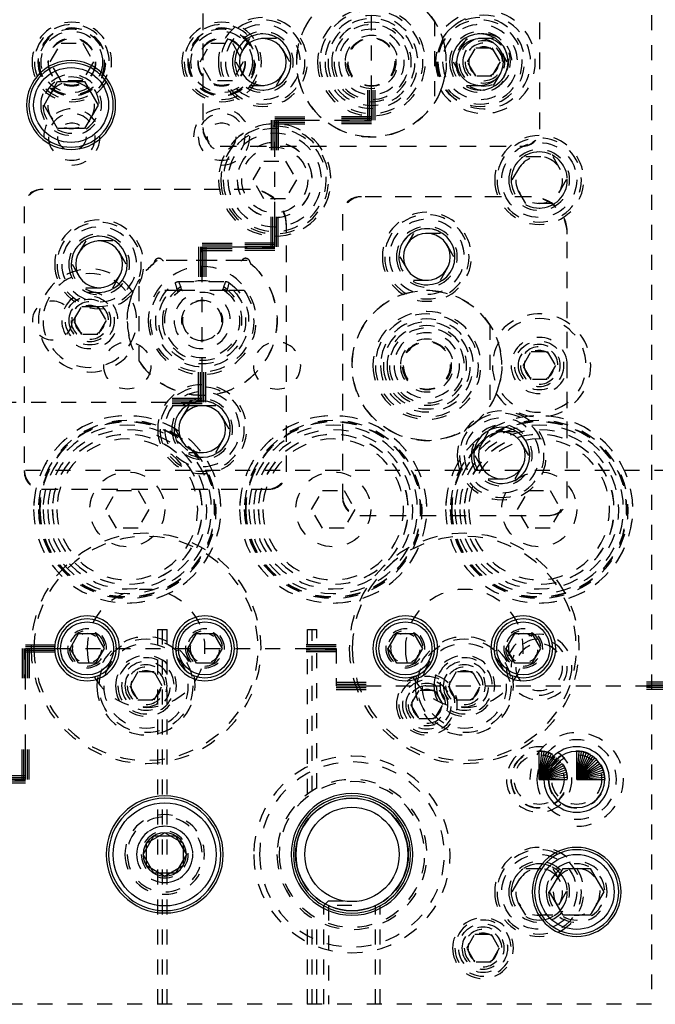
# Model space of a CAD drawing. Header units: inches. Extents: x 3 to 289, y 4 to 291.
# Tile 630 of 634: x 252 to 256.25, y 165.38 to 171.95. Entities that reach past the tile are written whole.
import ezdxf

# ---------------------------------------------------------------- set-up
doc = ezdxf.new("R2010")
doc.units = ezdxf.units.IN
doc.header["$LTSCALE"] = 0.5
doc.header["$MEASUREMENT"] = 0
doc.linetypes.add('DIVIDE', pattern=[0.393701, 0.19685, -0.098425, 0, -0.098425])
doc.linetypes.add('HIDDEN', pattern=[0.225, 0.15, -0.075])
doc.layers.add('MFB', color=7, linetype='Continuous')

# ---------------------------------------------------------------- blocks, each defined once
blk = doc.blocks.new('ArrowheadSection')
at = {"color": 0}
for p, q in [((0, 1), (-1, 1)), ((0, 0.5), (-1, 0.5)), ((0, 0), (-1, 0)), ((0, -0.5), (-1, -0.5)), ((0, -1), (-1, -1))]:
    blk.add_line(p, q, dxfattribs=at)

msp = doc.modelspace()

# ---------------------------------------------------------------- linework, layer by layer
at = {"layer": 'MFB', "color": 254, "linetype": 'HIDDEN'}
for p, q in [((256.221, 176.3821), (256.221, 165.3821)), ((255.476, 171.2221), (255.476, 172.1171)), ((255.476, 171.2321), (255.476, 172.1071)), ((253.226, 171.9921), (253.226, 171.2221)), ((253.226, 171.9821), (253.226, 171.2321)), ((254.771, 171.9409), (254.771, 171.3983)), ((252.2067, 171.6696), (252.2788, 171.7946)), ((252.2788, 171.7946), (252.4232, 171.7946)), ((252.4232, 171.7946), (252.4953, 171.6696)), ((253.2067, 171.6696), (253.2788, 171.7946)), ((253.2788, 171.7946), (253.4232, 171.7946)), ((253.4232, 171.7946), (253.4953, 171.6696)), ((253.5358, 171.8259), (253.4456, 171.6696)), ((253.7162, 171.8259), (253.5358, 171.8259)), ((253.8064, 171.6696), (253.7162, 171.8259)), ((254.9858, 171.8259), (254.8956, 171.6696)), ((255.1662, 171.8259), (254.9858, 171.8259)), ((255.2564, 171.6696), (255.1662, 171.8259)), ((254.9927, 171.6696), (255.0469, 171.7634)), ((255.0469, 171.7634), (255.1551, 171.7634)), ((255.1551, 171.7634), (255.2093, 171.6696)), ((252.2788, 171.5446), (252.2067, 171.6696)), ((252.4953, 171.6696), (252.4232, 171.5446)), ((253.2788, 171.5446), (253.2067, 171.6696)), ((253.4953, 171.6696), (253.4232, 171.5446)), ((253.4456, 171.6696), (253.5358, 171.5134)), ((253.7162, 171.5134), (253.8064, 171.6696)), ((254.8956, 171.6696), (254.9858, 171.5134)), ((255.0469, 171.5759), (254.9927, 171.6696)), ((255.2093, 171.6696), (255.1551, 171.5759)), ((255.1662, 171.5134), (255.2564, 171.6696)), ((252.4232, 171.5446), (252.2788, 171.5446)), ((253.4232, 171.5446), (253.2788, 171.5446)), ((255.1551, 171.5759), (255.0469, 171.5759)), ((253.5358, 171.5134), (253.7162, 171.5134)), ((254.9858, 171.5134), (255.1662, 171.5134)), ((253.341, 171.1071), (255.361, 171.1071)), ((253.351, 171.1071), (255.351, 171.1071)), ((253.5609, 170.8821), (253.6331, 171.0071)), ((253.6331, 171.0071), (253.7774, 171.0071)), ((253.7774, 171.0071), (253.8496, 170.8821)), ((255.2906, 170.8821), (255.3808, 171.0384)), ((255.3808, 171.0384), (255.5612, 171.0384)), ((255.5612, 171.0384), (255.6514, 170.8821)), ((253.6331, 170.7571), (253.5609, 170.8821)), ((253.8496, 170.8821), (253.7774, 170.7571)), ((255.3808, 170.7259), (255.2906, 170.8821)), ((255.6514, 170.8821), (255.5612, 170.7259)), ((253.5435, 170.8196), (252.1485, 170.8196)), ((253.5335, 170.8196), (252.1585, 170.8196)), ((253.7774, 170.7571), (253.6331, 170.7571)), ((255.4185, 170.7696), (254.2735, 170.7696)), ((255.4085, 170.7696), (254.2835, 170.7696)), ((252.0335, 170.7046), (252.0335, 168.9346)), ((252.0335, 170.6946), (252.0335, 168.9446)), ((255.5612, 170.7259), (255.3808, 170.7259)), ((254.1585, 170.6546), (254.1585, 168.7596)), ((254.1585, 170.6446), (254.1585, 168.7696)), ((253.7835, 168.9346), (253.7835, 170.5796)), ((253.7835, 168.9446), (253.7835, 170.5696)), ((254.6308, 170.5259), (254.5406, 170.3696)), ((254.8112, 170.5259), (254.6308, 170.5259)), ((254.9014, 170.3696), (254.8112, 170.5259)), ((255.6585, 168.7596), (255.6585, 170.5296)), ((255.6585, 168.7696), (255.6585, 170.5196)), ((252.4433, 170.4759), (252.3531, 170.3196)), ((252.6237, 170.4759), (252.4433, 170.4759)), ((252.7139, 170.3196), (252.6237, 170.4759)), ((254.5406, 170.3696), (254.6308, 170.2134)), ((254.8112, 170.2134), (254.9014, 170.3696)), ((252.3531, 170.3196), (252.4433, 170.1634)), ((252.6237, 170.1634), (252.7139, 170.3196)), ((253.521, 170.3446), (252.921, 170.3446)), ((253.4798, 170.3446), (252.9622, 170.3446)), ((252.4433, 170.1634), (252.6237, 170.1634)), ((252.801, 169.6733), (252.801, 170.2159)), ((253.04, 170.1963), (253.0431, 170.1983)), ((253.0431, 170.1983), (253.0463, 170.2001)), ((253.0463, 170.2001), (253.0486, 170.2011)), ((253.0486, 170.2011), (253.0509, 170.2021)), ((253.0509, 170.2021), (253.0533, 170.2028)), ((253.0533, 170.2028), (253.0564, 170.2036)), ((253.0564, 170.2036), (253.0594, 170.2042)), ((253.0594, 170.2042), (253.0626, 170.2045)), ((253.0626, 170.2045), (253.0658, 170.2046)), ((253.0658, 170.2046), (253.3762, 170.2046)), ((253.3762, 170.2046), (253.3798, 170.2045)), ((253.3798, 170.2045), (253.3835, 170.204)), ((253.3835, 170.204), (253.386, 170.2035)), ((253.386, 170.2035), (253.3884, 170.2029)), ((253.3884, 170.2029), (253.3908, 170.2021)), ((253.3908, 170.2021), (253.3937, 170.201)), ((253.3937, 170.201), (253.3965, 170.1997)), ((253.3965, 170.1997), (253.3993, 170.1981)), ((253.3993, 170.1981), (253.402, 170.1963)), ((254.6308, 170.2134), (254.8112, 170.2134)), ((253.071, 170.1446), (252.9411, 170.1446)), ((253.0576, 170.1373), (253.057, 170.136)), ((253.0582, 170.1387), (253.0576, 170.1373)), ((253.0589, 170.14), (253.0582, 170.1387)), ((253.0597, 170.1412), (253.0589, 170.14)), ((253.0606, 170.1423), (253.0597, 170.1412)), ((253.0616, 170.1434), (253.0606, 170.1423)), ((253.0626, 170.1445), (253.0616, 170.1434)), ((253.0638, 170.1454), (253.0626, 170.1445)), ((253.065, 170.1463), (253.0638, 170.1454)), ((253.0663, 170.1471), (253.065, 170.1463)), ((253.0676, 170.1478), (253.0663, 170.1471)), ((253.069, 170.1484), (253.0676, 170.1478)), ((253.0705, 170.1488), (253.069, 170.1484)), ((253.072, 170.1492), (253.0705, 170.1488)), ((253.371, 170.1446), (253.071, 170.1446)), ((253.0735, 170.1495), (253.072, 170.1492)), ((253.0748, 170.1496), (253.0735, 170.1495)), ((253.0761, 170.1496), (253.0748, 170.1496)), ((253.0774, 170.1496), (253.0761, 170.1496)), ((253.0787, 170.1494), (253.0774, 170.1496)), ((253.0799, 170.1492), (253.0787, 170.1494)), ((253.0814, 170.1489), (253.0799, 170.1492)), ((253.0829, 170.1484), (253.0814, 170.1489)), ((253.0843, 170.1478), (253.0829, 170.1484)), ((253.0856, 170.1472), (253.0843, 170.1478)), ((253.3576, 170.1478), (253.3564, 170.1472)), ((253.3589, 170.1483), (253.3576, 170.1478)), ((253.3602, 170.1488), (253.3589, 170.1483)), ((253.3616, 170.1491), (253.3602, 170.1488)), ((253.3631, 170.1494), (253.3616, 170.1491)), ((253.3645, 170.1496), (253.3631, 170.1494)), ((253.366, 170.1496), (253.3645, 170.1496)), ((253.3675, 170.1496), (253.366, 170.1496)), ((253.369, 170.1494), (253.3675, 170.1496)), ((253.3705, 170.1491), (253.369, 170.1494)), ((253.372, 170.1487), (253.3705, 170.1491)), ((253.5009, 170.1446), (253.371, 170.1446)), ((253.3734, 170.1482), (253.372, 170.1487)), ((253.3749, 170.1475), (253.3734, 170.1482)), ((253.3762, 170.1468), (253.3749, 170.1475)), ((253.3775, 170.1459), (253.3762, 170.1468)), ((253.3786, 170.1452), (253.3775, 170.1459)), ((253.3796, 170.1443), (253.3786, 170.1452)), ((253.3805, 170.1434), (253.3796, 170.1443)), ((253.3814, 170.1424), (253.3805, 170.1434)), ((253.3822, 170.1414), (253.3814, 170.1424)), ((253.383, 170.1401), (253.3822, 170.1414)), ((253.3838, 170.1388), (253.383, 170.1401)), ((253.3844, 170.1374), (253.3838, 170.1388)), ((253.385, 170.136), (253.3844, 170.1374)), ((252.3627, 169.9446), (252.4169, 170.0384)), ((252.4169, 170.0384), (252.5251, 170.0384)), ((252.5251, 170.0384), (252.5793, 169.9446)), ((252.4169, 169.8509), (252.3627, 169.9446)), ((252.5793, 169.9446), (252.5251, 169.8509)), ((255.141, 169.9159), (255.141, 169.3733)), ((252.5251, 169.8509), (252.4169, 169.8509)), ((255.3627, 169.6446), (255.4169, 169.7384)), ((255.4169, 169.7384), (255.5251, 169.7384)), ((255.5251, 169.7384), (255.5793, 169.6446)), ((255.4169, 169.5509), (255.3627, 169.6446)), ((255.5793, 169.6446), (255.5251, 169.5509)), ((255.5251, 169.5509), (255.4169, 169.5509)), ((253.1308, 169.3759), (253.0406, 169.2196)), ((253.3112, 169.3759), (253.1308, 169.3759)), ((253.4014, 169.2196), (253.3112, 169.3759)), ((253.0406, 169.2196), (253.1308, 169.0634)), ((253.3112, 169.0634), (253.4014, 169.2196)), ((255.1308, 169.2009), (255.0406, 169.0446)), ((255.3112, 169.2009), (255.1308, 169.2009)), ((255.4014, 169.0446), (255.3112, 169.2009)), ((253.1308, 169.0634), (253.3112, 169.0634)), ((255.0406, 169.0446), (255.1308, 168.8884)), ((255.3112, 168.8884), (255.4014, 169.0446)), ((257.7412, 168.9446), (250.521, 168.9446)), ((255.1308, 168.8884), (255.3112, 168.8884)), ((252.1485, 168.8196), (253.6685, 168.8196)), ((252.1585, 168.8196), (253.6585, 168.8196)), ((252.5767, 168.6846), (252.6488, 168.8096)), ((252.6488, 168.8096), (252.7932, 168.8096)), ((252.7932, 168.8096), (252.8653, 168.6846)), ((253.9517, 168.6846), (254.0238, 168.8096)), ((254.0238, 168.8096), (254.1682, 168.8096)), ((254.1682, 168.8096), (254.2403, 168.6846)), ((255.3267, 168.6846), (255.3988, 168.8096)), ((255.3988, 168.8096), (255.5432, 168.8096)), ((255.5432, 168.8096), (255.6153, 168.6846)), ((252.6488, 168.5596), (252.5767, 168.6846)), ((252.8653, 168.6846), (252.7932, 168.5596)), ((254.0238, 168.5596), (253.9517, 168.6846)), ((254.2403, 168.6846), (254.1682, 168.5596)), ((254.2735, 168.6446), (255.5435, 168.6446)), ((254.2835, 168.6446), (255.5335, 168.6446)), ((255.3988, 168.5596), (255.3267, 168.6846)), ((255.6153, 168.6846), (255.5432, 168.5596)), ((252.7932, 168.5596), (252.6488, 168.5596)), ((254.1682, 168.5596), (254.0238, 168.5596)), ((255.5432, 168.5596), (255.3988, 168.5596)), ((252.9245, 167.8821), (252.987, 167.8821)), ((252.9245, 165.3821), (252.9245, 167.8821)), ((252.9557, 165.3821), (252.9557, 167.8821)), ((252.987, 165.3821), (252.987, 167.8821)), ((253.9245, 167.8821), (253.987, 167.8821)), ((253.9245, 166.7857), (253.9245, 167.8821)), ((253.9557, 166.8069), (253.9557, 167.8821)), ((253.987, 166.8249), (253.987, 167.8821)), ((252.7919, 167.6009), (252.7377, 167.5071)), ((252.9001, 167.6009), (252.7919, 167.6009)), ((252.9543, 167.5071), (252.9001, 167.6009)), ((254.9169, 167.6009), (254.8627, 167.5071)), ((255.0251, 167.6009), (254.9169, 167.6009)), ((255.0793, 167.5071), (255.0251, 167.6009)), ((252.7377, 167.5071), (252.7919, 167.4134)), ((252.9001, 167.4134), (252.9543, 167.5071)), ((254.6669, 167.4759), (254.6127, 167.3821)), ((254.7751, 167.4759), (254.6669, 167.4759)), ((254.8293, 167.3821), (254.7751, 167.4759)), ((254.8627, 167.5071), (254.9169, 167.4134)), ((255.0251, 167.4134), (255.0793, 167.5071)), ((252.7919, 167.4134), (252.9001, 167.4134)), ((254.9169, 167.4134), (255.0251, 167.4134)), ((254.6127, 167.3821), (254.6669, 167.2884)), ((254.7751, 167.2884), (254.8293, 167.3821)), ((254.6669, 167.2884), (254.7751, 167.2884)), ((255.2906, 166.1321), (255.3808, 166.2884)), ((255.3808, 166.2884), (255.5612, 166.2884)), ((255.5612, 166.2884), (255.6514, 166.1321)), ((255.3808, 165.9759), (255.2906, 166.1321)), ((255.6514, 166.1321), (255.5612, 165.9759)), ((254.0647, 166.0725), (254.0335, 166.0412)), ((254.0335, 165.3821), (254.0335, 166.0412)), ((254.221, 166.0412), (254.0335, 166.0412)), ((254.0647, 166.0725), (254.221, 166.0725)), ((254.0647, 166.0412), (254.0647, 165.3821)), ((254.3772, 165.3821), (254.3772, 166.0412)), ((254.4085, 165.3821), (254.4085, 166.0412)), ((253.9245, 165.3821), (253.9245, 165.9785)), ((253.9557, 165.3821), (253.9557, 165.9573)), ((255.5612, 165.9759), (255.3808, 165.9759)), ((253.987, 165.3821), (253.987, 165.9393)), ((254.9877, 165.7571), (255.0419, 165.8509)), ((255.0419, 165.8509), (255.1501, 165.8509)), ((255.1501, 165.8509), (255.2043, 165.7571)), ((255.0419, 165.6634), (254.9877, 165.7571)), ((255.2043, 165.7571), (255.1501, 165.6634)), ((255.1501, 165.6634), (255.0419, 165.6634)), ((256.221, 165.3821), (246.721, 165.3821))]:
    msp.add_line(p, q, dxfattribs=at)
at = {"layer": 'MFB', "color": 100, "linetype": 'DIVIDE'}
for p, q in [((254.351, 171.2803), (254.351, 172.3536)), ((253.7052, 170.4367), (253.7052, 171.2803)), ((253.7052, 171.2803), (254.351, 171.2803)), ((253.221, 169.4003), (253.221, 170.4367)), ((253.221, 170.4367), (253.7052, 170.4367)), ((250.0802, 169.4003), (253.221, 169.4003)), ((252.0424, 166.8821), (252.0424, 167.7571)), ((252.0424, 167.7571), (254.1148, 167.7571)), ((254.1148, 167.7571), (254.1148, 167.5071)), ((254.1148, 167.5071), (256.3873, 167.5071)), ((251.1702, 166.8821), (252.0424, 166.8821))]:
    msp.add_line(p, q, dxfattribs=at)
at = {"layer": 'MFB', "color": 132, "linetype": 'Continuous'}
for p, q in [((252.1656, 171.3821), (252.2558, 171.5384)), ((252.2558, 171.5384), (252.4362, 171.5384)), ((252.4362, 171.5384), (252.5264, 171.3821)), ((252.2558, 171.2259), (252.1656, 171.3821)), ((252.5264, 171.3821), (252.4362, 171.2259)), ((252.4362, 171.2259), (252.2558, 171.2259)), ((252.3386, 167.7571), (252.3955, 167.8555)), ((252.3955, 167.8555), (252.5091, 167.8555)), ((252.5091, 167.8555), (252.566, 167.7571)), ((253.126, 167.7571), (253.1829, 167.8555)), ((253.1829, 167.8555), (253.2965, 167.8555)), ((253.2965, 167.8555), (253.3534, 167.7571)), ((254.4636, 167.7571), (254.5205, 167.8555)), ((254.5205, 167.8555), (254.6341, 167.8555)), ((254.6341, 167.8555), (254.691, 167.7571)), ((255.251, 167.7571), (255.3079, 167.8555)), ((255.3079, 167.8555), (255.4215, 167.8555)), ((255.4215, 167.8555), (255.4784, 167.7571)), ((252.3955, 167.6587), (252.3386, 167.7571)), ((252.566, 167.7571), (252.5091, 167.6587)), ((253.1829, 167.6587), (253.126, 167.7571)), ((253.3534, 167.7571), (253.2965, 167.6587)), ((254.5205, 167.6587), (254.4636, 167.7571)), ((254.691, 167.7571), (254.6341, 167.6587)), ((255.3079, 167.6587), (255.251, 167.7571)), ((255.4784, 167.7571), (255.4215, 167.6587)), ((252.5091, 167.6587), (252.3955, 167.6587)), ((253.2965, 167.6587), (253.1829, 167.6587)), ((254.6341, 167.6587), (254.5205, 167.6587)), ((255.4215, 167.6587), (255.3079, 167.6587)), ((255.5406, 166.1321), (255.6308, 166.2884)), ((255.6308, 166.2884), (255.8112, 166.2884)), ((255.8112, 166.2884), (255.9014, 166.1321)), ((255.6308, 165.9759), (255.5406, 166.1321)), ((255.9014, 166.1321), (255.8112, 165.9759)), ((255.8112, 165.9759), (255.6308, 165.9759))]:
    msp.add_line(p, q, dxfattribs=at)
at = {"layer": 'MFB', "color": 100, "linetype": 'Continuous'}
for p, q in [((255.471, 166.8821), (255.471, 167.0696)), ((255.471, 166.8821), (255.4873, 167.0689)), ((255.471, 166.8821), (255.5036, 167.0668)), ((255.471, 166.8821), (255.5195, 167.0632)), ((255.721, 166.8821), (255.721, 167.0696)), ((255.721, 166.8821), (255.7373, 167.0689)), ((255.721, 166.8821), (255.7536, 167.0668)), ((255.721, 166.8821), (255.7695, 167.0632)), ((255.471, 166.8821), (255.5351, 167.0583)), ((255.471, 166.8821), (255.5502, 167.052)), ((255.471, 166.8821), (255.5647, 167.0445)), ((255.471, 166.8821), (255.5785, 167.0357)), ((255.471, 166.8821), (255.5915, 167.0257)), ((255.471, 166.8821), (255.6036, 167.0147)), ((255.471, 166.8821), (255.6146, 167.0026)), ((255.721, 166.8821), (255.7851, 167.0583)), ((255.721, 166.8821), (255.8002, 167.052)), ((255.721, 166.8821), (255.8147, 167.0445)), ((255.721, 166.8821), (255.8285, 167.0357)), ((255.721, 166.8821), (255.8415, 167.0257)), ((255.721, 166.8821), (255.8536, 167.0147)), ((255.721, 166.8821), (255.8646, 167.0026)), ((255.471, 166.8821), (255.6246, 166.9897)), ((255.471, 166.8821), (255.6334, 166.9759)), ((255.471, 166.8821), (255.6409, 166.9614)), ((255.471, 166.8821), (255.6472, 166.9462)), ((255.721, 166.8821), (255.8746, 166.9897)), ((255.721, 166.8821), (255.8834, 166.9759)), ((255.721, 166.8821), (255.8909, 166.9614)), ((255.721, 166.8821), (255.8972, 166.9462)), ((255.471, 166.8821), (255.6521, 166.9306)), ((255.471, 166.8821), (255.6557, 166.9147)), ((255.471, 166.8821), (255.6578, 166.8985)), ((255.471, 166.8821), (255.6585, 166.8821)), ((255.721, 166.8821), (255.9021, 166.9306)), ((255.721, 166.8821), (255.9057, 166.9147)), ((255.721, 166.8821), (255.9078, 166.8985)), ((255.721, 166.8821), (255.9085, 166.8821))]:
    msp.add_line(p, q, dxfattribs=at)
at = {"layer": 'MFB', "color": 136, "linetype": 'Continuous'}
for p, q in [((252.8267, 166.3821), (252.8988, 166.5071)), ((252.8988, 166.5071), (253.0432, 166.5071)), ((253.0432, 166.5071), (253.1153, 166.3821)), ((252.8988, 166.2571), (252.8267, 166.3821)), ((253.1153, 166.3821), (253.0432, 166.2571)), ((253.0432, 166.2571), (252.8988, 166.2571))]:
    msp.add_line(p, q, dxfattribs=at)
at = {"layer": 'MFB', "color": 4, "linetype": 'Continuous'}
for p, q in [((252.971, 166.5264), (252.846, 166.4543)), ((253.096, 166.4543), (252.971, 166.5264)), ((252.846, 166.4543), (252.846, 166.3099)), ((253.096, 166.3099), (253.096, 166.4543)), ((252.846, 166.3099), (252.971, 166.2378)), ((252.971, 166.2378), (253.096, 166.3099))]:
    msp.add_line(p, q, dxfattribs=at)
at = {"layer": 'MFB', "color": 254, "linetype": 'HIDDEN', "extrusion": (0, 0, -1)}
for centre, radius in [((-254.351, 171.6696), 0.36), ((-254.351, 171.6696), 0.344), ((-252.351, 171.6696), 0.2656), ((-253.351, 171.6696), 0.2656), ((-253.626, 171.6696), 0.2969), ((-253.626, 171.6696), 0.2812), ((-254.351, 171.6696), 0.31), ((-254.351, 171.6696), 0.29), ((-254.351, 171.6696), 0.2656), ((-255.076, 171.6696), 0.2969), ((-255.101, 171.6696), 0.3125), ((-255.076, 171.6696), 0.2812), ((-252.351, 171.6696), 0.25), ((-252.351, 171.6696), 0.2266), ((-252.351, 171.6696), 0.225), ((-252.351, 171.6696), 0.2187), ((-253.351, 171.6696), 0.25), ((-253.351, 171.6696), 0.2266), ((-253.351, 171.6696), 0.225), ((-253.351, 171.6696), 0.2187), ((-253.626, 171.6696), 0.25), ((-253.626, 171.6696), 0.2031), ((-254.351, 171.6696), 0.25), ((-254.351, 171.6696), 0.2187), ((-255.076, 171.6696), 0.25), ((-255.076, 171.6696), 0.2031), ((-252.351, 171.6696), 0.16), ((-253.351, 171.6696), 0.16), ((-253.351, 171.6696), 0.1575), ((-253.626, 171.6696), 0.1875), ((-254.351, 171.6696), 0.1765), ((-254.351, 171.6696), 0.1575), ((-255.076, 171.6696), 0.1875), ((-255.101, 171.6696), 0.1875), ((-255.101, 171.6696), 0.1406), ((-255.101, 171.6696), 0.125), ((-255.101, 171.6696), 0.1005), ((-252.346, 171.3821), 0.2031), ((-252.346, 171.3821), 0.1875), ((-252.346, 171.3821), 0.1563), ((-252.351, 171.1696), 0.1563), ((-253.351, 171.1696), 0.1563), ((-253.7052, 170.8821), 0.375), ((-253.7052, 170.8821), 0.3594), ((-253.7052, 170.8821), 0.3438), ((-253.7052, 170.8821), 0.3125), ((-255.471, 170.8821), 0.2969), ((-255.471, 170.8821), 0.2812), ((-253.7052, 170.8821), 0.2505), ((-253.7052, 170.8821), 0.25), ((-255.471, 170.8821), 0.2031), ((-255.471, 170.8821), 0.1875), ((-255.471, 170.8821), 0.1563), ((-252.5335, 170.3196), 0.2969), ((-254.721, 170.3696), 0.2969), ((-254.721, 170.3696), 0.2812), ((-254.721, 170.3696), 0.25), ((-252.5335, 170.3196), 0.2812), ((-252.5335, 170.3196), 0.25), ((-254.721, 170.3696), 0.2031), ((-254.721, 170.3696), 0.1875), ((-252.5335, 170.3196), 0.2031), ((-252.5335, 170.3196), 0.1875), ((-253.221, 169.9446), 0.36), ((-252.471, 169.9446), 0.3125), ((-253.221, 169.9446), 0.2656), ((-252.471, 169.9446), 0.1875), ((-252.471, 169.9446), 0.1406), ((-253.221, 169.9446), 0.1875), ((-252.471, 169.9446), 0.125), ((-252.471, 169.9446), 0.1005), ((-253.221, 169.9446), 0.131), ((-254.721, 169.6446), 0.36), ((-254.721, 169.6446), 0.344), ((-254.721, 169.6446), 0.31), ((-255.471, 169.6446), 0.3125), ((-254.721, 169.6446), 0.29), ((-254.721, 169.6446), 0.2656), ((-254.721, 169.6446), 0.25), ((-254.721, 169.6446), 0.2187), ((-255.471, 169.6446), 0.1875), ((-253.721, 169.6446), 0.1575), ((-254.721, 169.6446), 0.1765), ((-254.721, 169.6446), 0.1575), ((-255.471, 169.6446), 0.1406), ((-255.471, 169.6446), 0.125), ((-255.471, 169.6446), 0.1005), ((-253.221, 169.2196), 0.2969), ((-253.221, 169.2196), 0.2812), ((-253.221, 169.2196), 0.25), ((-253.221, 169.2196), 0.2031), ((-253.221, 169.2196), 0.1875), ((-252.721, 168.6846), 0.625), ((-254.096, 168.6846), 0.625), ((-255.471, 168.6846), 0.625), ((-255.221, 169.0446), 0.2969), ((-255.221, 169.0446), 0.2812), ((-252.721, 168.6846), 0.5937), ((-252.721, 168.6846), 0.5859), ((-252.721, 168.6846), 0.5833), ((-252.721, 168.6846), 0.5625), ((-254.096, 168.6846), 0.5937), ((-254.096, 168.6846), 0.5859), ((-254.096, 168.6846), 0.5833), ((-254.096, 168.6846), 0.5625), ((-255.471, 168.6846), 0.5937), ((-255.471, 168.6846), 0.5859), ((-255.471, 168.6846), 0.5833), ((-255.471, 168.6846), 0.5625), ((-255.221, 169.0446), 0.25), ((-255.221, 169.0446), 0.2031), ((-255.221, 169.0446), 0.1875), ((-252.721, 168.6846), 0.531), ((-252.721, 168.6846), 0.5005), ((-252.721, 168.6846), 0.5), ((-254.096, 168.6846), 0.531), ((-254.096, 168.6846), 0.5005), ((-254.096, 168.6846), 0.5), ((-255.471, 168.6846), 0.531), ((-255.471, 168.6846), 0.5005), ((-255.471, 168.6846), 0.5), ((-252.721, 168.6846), 0.47), ((-254.096, 168.6846), 0.47), ((-255.471, 168.6846), 0.47), ((-252.846, 167.7571), 0.7677), ((-254.971, 167.7571), 0.7677), ((-252.846, 167.7571), 0.748), ((-254.971, 167.7571), 0.748), ((-252.846, 167.7571), 0.3937), ((-254.971, 167.7571), 0.3937), ((-252.4523, 167.7571), 0.1299), ((-252.4523, 167.7571), 0.1181), ((-252.4523, 167.7571), 0.0984), ((-253.2397, 167.7571), 0.1299), ((-253.2397, 167.7571), 0.1181), ((-253.2397, 167.7571), 0.0984), ((-254.5773, 167.7571), 0.1299), ((-254.5773, 167.7571), 0.1181), ((-254.5773, 167.7571), 0.0984), ((-255.3647, 167.7571), 0.1299), ((-255.3647, 167.7571), 0.1181), ((-255.3647, 167.7571), 0.0984), ((-252.846, 167.5071), 0.3281), ((-252.846, 167.5071), 0.2825), ((-254.971, 167.5071), 0.3281), ((-254.971, 167.5071), 0.2825), ((-255.471, 167.6321), 0.2187), ((-255.471, 167.6321), 0.1563), ((-252.846, 167.5071), 0.2031), ((-252.846, 167.5071), 0.1875), ((-252.846, 167.5071), 0.163), ((-254.971, 167.5071), 0.2031), ((-254.971, 167.5071), 0.1875), ((-254.971, 167.5071), 0.163), ((-252.846, 167.5071), 0.1406), ((-252.846, 167.5071), 0.125), ((-252.846, 167.5071), 0.1005), ((-254.971, 167.5071), 0.1406), ((-254.971, 167.5071), 0.125), ((-254.971, 167.5071), 0.1005), ((-254.721, 167.3821), 0.2031), ((-254.721, 167.3821), 0.1875), ((-254.721, 167.3821), 0.163), ((-254.721, 167.3821), 0.1406), ((-254.721, 167.3821), 0.125), ((-254.721, 167.3821), 0.1005), ((-255.721, 166.8821), 0.2656), ((-255.471, 166.8821), 0.2187), ((-255.471, 166.8821), 0.19), ((-255.471, 166.8821), 0.1875), ((-255.721, 166.8821), 0.19), ((-254.221, 166.3821), 0.6562), ((-254.221, 166.3821), 0.6172), ((-254.221, 166.3821), 0.5008), ((-254.221, 166.3821), 0.5008), ((-254.221, 166.3821), 0.4858), ((-252.971, 166.3821), 0.2656), ((-252.971, 166.3821), 0.25), ((-252.971, 166.3821), 0.1875), ((-252.971, 166.3821), 0.1563), ((-255.471, 166.1321), 0.2969), ((-255.471, 166.1321), 0.2812), ((-255.471, 166.1321), 0.2031), ((-255.471, 166.1321), 0.1875), ((-255.471, 166.1321), 0.1563), ((-255.721, 166.1321), 0.2031), ((-255.721, 166.1321), 0.1875), ((-255.721, 166.1321), 0.1563), ((-255.096, 165.7571), 0.2031), ((-255.096, 165.7571), 0.1875), ((-255.096, 165.7571), 0.1406), ((-255.096, 165.7571), 0.125), ((-255.096, 165.7571), 0.1005)]:
    msp.add_circle(centre, radius, dxfattribs=at)
at = {"layer": 'MFB', "color": 254, "linetype": 'HIDDEN'}
for centre, radius in [((252.351, 171.6696), 0.205), ((253.351, 171.6696), 0.205), ((252.351, 171.6696), 0.1575), ((252.351, 171.6696), 0.1563), ((252.351, 171.6696), 0.1563), ((253.351, 171.6696), 0.1563), ((253.351, 171.6696), 0.1563), ((254.351, 171.6696), 0.1625), ((255.101, 171.6696), 0.163), ((252.351, 171.1696), 0.0945), ((253.351, 171.1696), 0.0945), ((253.7052, 170.8821), 0.22), ((255.471, 170.8821), 0.25), ((252.471, 169.9446), 0.163), ((252.221, 169.9446), 0.131), ((253.221, 169.9446), 0.136), ((252.721, 169.6446), 0.1575), ((254.721, 169.6446), 0.1625), ((255.471, 169.6446), 0.163), ((252.721, 168.6846), 0.25), ((254.096, 168.6846), 0.25), ((255.471, 168.6846), 0.25), ((252.846, 167.5071), 0.3125), ((254.971, 167.5071), 0.3125), ((255.471, 166.8821), 0.1661), ((255.721, 166.8821), 0.1661), ((255.471, 166.1321), 0.25), ((255.096, 165.7571), 0.163)]:
    msp.add_circle(centre, radius, dxfattribs=at)
at = {"layer": 'MFB', "color": 254, "linetype": 'Continuous', "extrusion": (0, 0, -1)}
for centre, radius in [((-253.626, 171.6696), 0.1563), ((-255.076, 171.6696), 0.1563), ((-252.346, 171.3821), 0.2969), ((-254.721, 170.3696), 0.1563), ((-252.5335, 170.3196), 0.1563), ((-253.221, 169.2196), 0.1563), ((-255.221, 169.0446), 0.1563), ((-252.4523, 167.7571), 0.2165), ((-253.2397, 167.7571), 0.2165), ((-254.5773, 167.7571), 0.2165), ((-255.3647, 167.7571), 0.2165), ((-255.721, 166.8821), 0.2187), ((-255.721, 166.8821), 0.1875), ((-252.971, 166.3821), 0.3906), ((-254.221, 166.3821), 0.4062), ((-255.721, 166.1321), 0.2969)]:
    msp.add_circle(centre, radius, dxfattribs=at)
at = {"layer": 'MFB', "color": 132, "linetype": 'Continuous', "extrusion": (0, 0, -1)}
for centre, radius in [((-252.346, 171.3821), 0.2812), ((-252.4523, 167.7571), 0.1969), ((-253.2397, 167.7571), 0.1969), ((-254.5773, 167.7571), 0.1969), ((-255.3647, 167.7571), 0.1969), ((-255.721, 166.1321), 0.2812)]:
    msp.add_circle(centre, radius, dxfattribs=at)
at = {"layer": 'MFB', "color": 132, "linetype": 'Continuous'}
for centre, radius in [((252.346, 171.3821), 0.25), ((252.4523, 167.7571), 0.1772), ((253.2397, 167.7571), 0.1772), ((254.5773, 167.7571), 0.1772), ((255.3647, 167.7571), 0.1772), ((255.721, 166.1321), 0.25)]:
    msp.add_circle(centre, radius, dxfattribs=at)
at = {"layer": 'MFB', "color": 136, "linetype": 'Continuous', "extrusion": (0, 0, -1)}
msp.add_circle((-252.971, 166.3821), 0.375, dxfattribs=at)
at = {"layer": 'MFB', "color": 9, "linetype": 'Continuous', "extrusion": (0, 0, -1)}
for radius in [0.391, 0.375]:
    msp.add_circle((-254.221, 166.3821), radius, dxfattribs=at)
at = {"layer": 'MFB', "color": 9, "linetype": 'Continuous'}
msp.add_circle((254.221, 166.3821), 0.376, dxfattribs=at)
at = {"layer": 'MFB', "color": 136, "linetype": 'Continuous'}
msp.add_circle((252.971, 166.3821), 0.3438, dxfattribs=at)
at = {"layer": 'MFB', "color": 4, "linetype": 'Continuous'}
msp.add_circle((254.221, 166.3821), 0.315, dxfattribs=at)
at = {"layer": 'MFB', "color": 2, "linetype": 'Continuous', "extrusion": (0, 0, -1)}
msp.add_circle((-252.971, 166.3821), 0.1443, dxfattribs=at)
at = {"layer": 'MFB', "color": 254, "linetype": 'HIDDEN', "extrusion": (0, 0, -1)}
for centre, radius, start, end in [((-254.351, 171.6696), 0.5, 202.21354, 157.78646), ((-254.351, 171.6696), 0.5, 157.78646, 202.21354), ((-253.221, 169.9446), 0.5, 22.21354, 49.70956), ((-253.221, 169.9446), 0.5, 130.29044, 337.78646), ((-253.221, 169.9446), 0.31, 125.71873, 54.28127), ((-254.4521, 170.6495), 1.4559, 339.81457, 342.20572), ((-251.9899, 170.6495), 1.4559, 197.79428, 200.18543), ((-254.721, 169.6446), 0.5, 202.21354, 157.78646), ((-253.221, 169.9446), 0.5, 337.78646, 22.21354), ((-253.221, 169.9446), 0.344, 144.45126, 35.54874), ((-253.221, 169.9446), 0.29, 136.39718, 43.60282), ((-253.221, 169.9446), 0.25, 126.8699, 53.1301), ((-253.076, 170.1296), 0.02, 118.6558, 131.40962), ((-254.721, 169.6446), 0.5, 157.78646, 202.21354)]:
    msp.add_arc(centre, radius, start, end, dxfattribs=at)
at = {"layer": 'MFB', "color": 254, "linetype": 'HIDDEN'}
for centre, radius, start, end in [((254.351, 171.6696), 0.5, 32.85988, 327.14012), ((255.101, 171.6696), 0.3438, 213.36049, 146.63951), ((252.351, 171.6696), 0.25, 270, 180), ((253.351, 171.6696), 0.25, 270, 180), ((254.351, 171.6696), 0.5, 337.78646, 22.21354), ((255.101, 171.6696), 0.125, 270, 180), ((252.351, 171.1696), 0.1875, 270, 180), ((253.351, 171.1696), 0.1875, 270, 180), ((253.351, 171.2321), 0.125, 180, 270), ((253.341, 171.2221), 0.115, 180, 270), ((253.7052, 170.8821), 0.375, 270, 180), ((255.351, 171.2321), 0.125, 270, 0), ((255.361, 171.2221), 0.115, 270, 0), ((255.471, 170.8821), 0.1875, 270, 180), ((252.1585, 170.6946), 0.125, 90, 180), ((252.1485, 170.7046), 0.115, 90, 180), ((253.5335, 170.5696), 0.25, 0, 90), ((253.5435, 170.5796), 0.24, 0, 90), ((254.2835, 170.6446), 0.125, 90, 180), ((254.2735, 170.6546), 0.115, 90, 180), ((255.4085, 170.5196), 0.25, 0, 90), ((255.4185, 170.5296), 0.24, 0, 90), ((252.931, 170.3296), 0.03, 38.68219, 174.23799), ((252.9622, 170.3546), 0.01, 218.68219, 270), ((253.4798, 170.3546), 0.01, 270, 321.31781), ((253.511, 170.3296), 0.03, 5.76201, 141.31781), ((252.471, 169.9446), 0.3438, 33.36049, 326.63951), ((253.221, 169.9446), 0.5, 126.8699, 147.14012), ((253.221, 169.9446), 0.5, 212.85988, 53.1301), ((252.8912, 170.3336), 0.01, 310.29044, 354.23799), ((253.5508, 170.3336), 0.01, 185.76201, 229.70956), ((255.6901, 170.9115), 2.7448, 195.10288, 196.4112), ((250.7519, 170.9115), 2.7448, 343.5888, 344.89712), ((253.221, 169.9446), 0.5, 157.78646, 202.21354), ((253.076, 170.1296), 0.02, 161.44, 171.32187), ((253.366, 170.1296), 0.02, 118.6558, 131.40962), ((253.366, 170.1296), 0.02, 8.67812, 18.56), ((254.721, 169.6446), 0.5, 32.85988, 327.14012), ((252.471, 169.9446), 0.125, 270, 180), ((255.471, 169.6446), 0.3438, 213.36049, 146.63951), ((254.721, 169.6446), 0.5, 337.78646, 22.21354), ((255.471, 169.6446), 0.125, 270, 180), ((252.721, 168.6846), 0.625, 270, 180), ((254.096, 168.6846), 0.625, 270, 180), ((255.471, 168.6846), 0.625, 270, 180), ((252.1585, 168.9446), 0.125, 180, 270), ((252.1485, 168.9346), 0.115, 180, 270), ((253.6585, 168.9446), 0.125, 270, 0), ((253.6685, 168.9346), 0.115, 270, 0), ((254.2835, 168.7696), 0.125, 180, 270), ((254.2735, 168.7596), 0.115, 180, 270), ((255.5335, 168.7696), 0.125, 270, 0), ((255.5435, 168.7596), 0.115, 270, 0), ((252.4523, 167.7571), 0.1181, 270, 180), ((253.2397, 167.7571), 0.1181, 270, 180), ((254.5773, 167.7571), 0.1181, 270, 180), ((255.3647, 167.7571), 0.1181, 270, 180), ((255.471, 167.6321), 0.1875, 270, 180), ((252.846, 167.5071), 0.125, 270, 180), ((254.971, 167.5071), 0.125, 270, 180), ((254.721, 167.3821), 0.125, 270, 180), ((255.721, 166.8821), 0.3125, 270, 180), ((252.971, 166.3821), 0.1875, 270, 180), ((255.471, 166.1321), 0.1875, 270, 180), ((255.096, 165.7571), 0.125, 270, 180)]:
    msp.add_arc(centre, radius, start, end, dxfattribs=at)
at = {"layer": 'MFB', "color": 2, "linetype": 'Continuous'}
for centre in [(253.626, 171.6696), (255.076, 171.6696), (254.721, 170.3696), (252.5335, 170.3196), (253.221, 169.2196), (255.221, 169.0446)]:
    msp.add_arc(centre, 0.1875, 270, 180, dxfattribs=at)

# ---------------------------------------------------------------- block references
at = {"layer": 'MFB', "color": 100, "linetype": 'DIVIDE', "extrusion": (0, 0, -1), "xscale": 0.2, "yscale": 0.024, "rotation": 270}
for p in [(-254.351, 171.2803), (-253.7052, 170.4367), (-253.221, 169.4003), (-252.0424, 166.8821)]:
    msp.add_blockref('ArrowheadSection', p, dxfattribs=at)
at = {"layer": 'MFB', "color": 100, "linetype": 'DIVIDE', "xscale": 0.2, "yscale": 0.024, "rotation": 90}
for p in [(253.7052, 171.2803), (253.221, 170.4367), (252.0424, 167.7571)]:
    msp.add_blockref('ArrowheadSection', p, dxfattribs=at)
at = {"layer": 'MFB', "color": 100, "linetype": 'DIVIDE', "extrusion": (0, 0, -1), "xscale": 0.2, "yscale": 0.024}
for p in [(-253.7052, 171.2803), (-253.221, 170.4367), (-252.0424, 167.7571), (-254.1148, 167.5071)]:
    msp.add_blockref('ArrowheadSection', p, dxfattribs=at)
at = {"layer": 'MFB', "color": 100, "linetype": 'DIVIDE', "xscale": 0.2, "yscale": 0.024}
for p in [(254.351, 171.2803), (253.7052, 170.4367), (253.221, 169.4003), (254.1148, 167.7571), (256.3873, 167.5071), (252.0424, 166.8821)]:
    msp.add_blockref('ArrowheadSection', p, dxfattribs=at)

doc.saveas('drawing.dxf')
